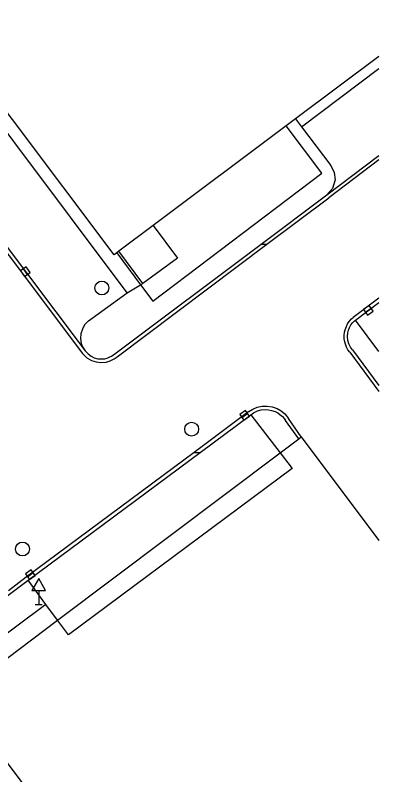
# Model space of a CAD drawing. Extents: x -595546 to -593986, y -1160845 to -1159202.
# Drawn here: x -594017.1 to -593990.8, y -1159495.8 to -1159441 of the extents above; entities that cross this region are included whole.
import ezdxf

# ---------------------------------------------------------------- set-up
doc = ezdxf.new("R2010")
doc.units = 0
for name, color, linetype in [('Level 27', 7, 'Continuous'), ('Level 34', 7, 'Continuous'), ('Specificka linie pasportu komunikaci', 7, 'Continuous'), ('TM - budovy zdene_ betonove - VP', 7, 'Continuous'), ('TM - komunikace - VP', 7, 'Continuous'), ('TM - rozhrani mezi zpev. plochami mezi sebou - VP', 7, 'Continuous'), ('TM - rozhrani ploch obecne - VP', 7, 'Continuous')]:
    doc.layers.add(name, color=color, linetype=linetype)

msp = doc.modelspace()

# ---------------------------------------------------------------- linework, layer by layer
at = {"layer": 'Level 27'}
for p, q in [((-594016.487, -1159459.268), (-594016.193, -1159459.672)), ((-593991.792, -1159462.397), (-593991.388, -1159462.103)), ((-594000.722, -1159469.977), (-594000.318, -1159469.683)), ((-594016.182, -1159481.467), (-594015.778, -1159481.173))]:
    msp.add_line(p, q, dxfattribs=at)
for points in [[(-594016.689, -1159459.415), (-594016.395, -1159459.819), (-594015.991, -1159459.525), (-594016.285, -1159459.121)], [(-593991.645, -1159462.599), (-593991.241, -1159462.305), (-593991.535, -1159461.901), (-593991.939, -1159462.195)], [(-594000.575, -1159470.179), (-594000.171, -1159469.885), (-594000.465, -1159469.481), (-594000.869, -1159469.775)], [(-594016.035, -1159481.669), (-594015.631, -1159481.375), (-594015.925, -1159480.971), (-594016.329, -1159481.265)]]:
    msp.add_lwpolyline(points, close=True, dxfattribs=at)
for centre in [(-594010.81, -1159460.64), (-594004.34, -1159470.82), (-594016.54, -1159479.47)]:
    msp.add_circle(centre, 0.5, dxfattribs=at)
at = {"layer": 'Level 34'}
for p, q in [((-594015.37, -1159482.462), (-594015.37, -1159483.48)), ((-594015.62, -1159483.48), (-594015.12, -1159483.48))]:
    msp.add_line(p, q, dxfattribs=at)
msp.add_lwpolyline([(-594015.87, -1159482.462), (-594014.87, -1159482.462), (-594015.37, -1159481.596)], close=True, dxfattribs=at)
at = {"layer": 'Specificka linie pasportu komunikaci'}
for points in [[(-593999.33, -1159457.48), (-593998.91, -1159457.48)], [(-594008.98, -1159460.98), (-594008.02, -1159460.41)], [(-594008.02, -1159460.41), (-594007.85, -1159460.31)], [(-594000.08, -1159469.79), (-593997.96, -1159472.53)], [(-593997.96, -1159472.53), (-593997.09, -1159473.66), (-594013.22, -1159485.66), (-594014.01, -1159484.6)], [(-594004.16, -1159472.5), (-594003.73, -1159472.5)]]:
    msp.add_lwpolyline(points, dxfattribs=at)
at = {"layer": 'TM - budovy zdene_ betonove - VP'}
for points in [[(-594009.92, -1159458.24), (-594024.61, -1159438.71)], [(-593990.841, -1159443.947), (-593996.85, -1159448.45)], [(-593997.52, -1159448.95), (-594007.12, -1159456.14)], [(-593996.85, -1159448.45), (-593997.52, -1159448.95)], [(-594007.12, -1159456.14), (-594005.36, -1159458.5)], [(-594009.74, -1159458.11), (-594009.92, -1159458.24)], [(-594009.59, -1159457.99), (-594009.74, -1159458.11)], [(-594007.85, -1159460.31), (-594009.59, -1159457.99)], [(-594005.36, -1159458.5), (-594007.85, -1159460.31)], [(-593996.6, -1159471.51), (-593996.43, -1159471.38)], [(-593996.43, -1159471.38), (-593990.841, -1159478.861)], [(-593997.96, -1159472.53), (-593996.6, -1159471.51)], [(-594014.01, -1159484.6), (-593997.96, -1159472.53)], [(-594021.26, -1159490.06), (-594014.01, -1159484.6)], [(-594014.24, -1159499.44), (-594021.26, -1159490.06)]]:
    msp.add_lwpolyline(points, dxfattribs=at)
at = {"layer": 'TM - komunikace - VP'}
for points in [[(-594033.26, -1159436.93), (-594012.02, -1159465.18)], [(-593994.6, -1159453.93), (-593990.841, -1159451.096)], [(-593999.33, -1159457.48), (-593994.6, -1159453.93)], [(-594009.88, -1159465.4), (-593999.33, -1159457.48)], [(-593992.53, -1159462.96), (-593990.841, -1159461.685)], [(-593992.74, -1159465.11), (-593992.88, -1159464.91), (-593993, -1159464.68), (-593993.07, -1159464.43), (-593993.1, -1159464.15), (-593993.07, -1159463.87), (-593993.03, -1159463.69), (-593992.95, -1159463.48), (-593992.85, -1159463.31), (-593992.73, -1159463.15), (-593992.61, -1159463.03), (-593992.53, -1159462.96)], [(-594012.02, -1159465.18), (-594011.81, -1159465.39), (-594011.59, -1159465.57), (-594011.36, -1159465.68), (-594011.1, -1159465.75), (-594010.85, -1159465.76), (-594010.61, -1159465.74), (-594010.43, -1159465.7), (-594010.28, -1159465.64), (-594010.11, -1159465.57), (-594009.88, -1159465.4)], [(-593992.74, -1159465.11), (-593990.841, -1159467.68)], [(-594003.73, -1159472.5), (-594000.08, -1159469.79)], [(-594000.08, -1159469.79), (-593999.87, -1159469.65), (-593999.58, -1159469.51), (-593999.32, -1159469.43), (-593999.04, -1159469.41), (-593998.8, -1159469.42), (-593998.57, -1159469.47), (-593998.31, -1159469.55), (-593998.13, -1159469.65), (-593997.97, -1159469.76), (-593997.79, -1159469.91), (-593997.67, -1159470.05), (-593997.56, -1159470.2)], [(-593996.6, -1159471.51), (-593997.56, -1159470.2)], [(-594016.12, -1159481.71), (-594003.73, -1159472.5)], [(-594019.99, -1159484.6), (-594016.12, -1159481.71)]]:
    msp.add_lwpolyline(points, dxfattribs=at)
at = {"layer": 'TM - rozhrani mezi zpev. plochami mezi sebou - VP'}
for points in [[(-594014.86, -1159483.46), (-594018.96, -1159486.52)], [(-594014.01, -1159484.6), (-594014.86, -1159483.46)]]:
    msp.add_lwpolyline(points, dxfattribs=at)
at = {"layer": 'TM - rozhrani ploch obecne - VP'}
for points in [[(-594039.96, -1159442.2), (-594033.33, -1159437.25), (-594012.21, -1159465.36)], [(-594008.98, -1159460.98), (-594025.28, -1159439.24)], [(-593996.42, -1159449.01), (-593990.841, -1159444.802)], [(-594008.02, -1159460.41), (-594007.13, -1159461.59), (-593994.96, -1159452.36), (-593997.52, -1159448.95)], [(-593996.85, -1159448.45), (-593996.42, -1159449.01)], [(-593996.42, -1159449.01), (-593994.31, -1159451.8), (-593994.05, -1159452.31), (-593994, -1159452.85), (-593994.19, -1159453.46), (-593994.6, -1159453.93)], [(-593990.841, -1159451.409), (-593994.45, -1159454.13)], [(-593998.91, -1159457.48), (-593994.45, -1159454.13)], [(-594007.12, -1159456.14), (-594009.59, -1159457.99)], [(-594009.72, -1159465.6), (-593998.91, -1159457.48)], [(-594009.74, -1159458.11), (-594008.02, -1159460.41)], [(-594011.78, -1159463.02), (-594008.98, -1159460.98)], [(-593990.841, -1159461.371), (-593992.68, -1159462.76)], [(-594011.78, -1159463.02), (-594012.07, -1159463.3), (-594012.22, -1159463.6), (-594012.34, -1159463.95), (-594012.35, -1159464.28), (-594012.31, -1159464.64), (-594012.21, -1159464.88), (-594012.02, -1159465.18)], [(-593992.94, -1159465.27), (-593993.07, -1159465.1), (-593993.18, -1159464.9), (-593993.25, -1159464.7), (-593993.3, -1159464.52), (-593993.34, -1159464.3), (-593993.34, -1159464.07), (-593993.31, -1159463.83), (-593993.27, -1159463.66), (-593993.18, -1159463.41), (-593993.09, -1159463.23), (-593992.97, -1159463.06), (-593992.81, -1159462.87), (-593992.68, -1159462.76)], [(-593990.841, -1159465.219), (-593992.53, -1159462.96)], [(-594012.21, -1159465.36), (-594011.9, -1159465.67), (-594011.55, -1159465.86), (-594011.23, -1159465.97), (-594010.88, -1159466.02), (-594010.5, -1159465.99), (-594010.21, -1159465.89), (-594009.93, -1159465.75), (-594009.72, -1159465.6)], [(-593992.94, -1159465.27), (-593990.841, -1159468.106)], [(-594000.21, -1159469.56), (-593999.93, -1159469.37), (-593999.62, -1159469.24), (-593999.26, -1159469.17), (-593998.9, -1159469.16), (-593998.54, -1159469.22), (-593998.17, -1159469.34), (-593997.89, -1159469.5), (-593997.62, -1159469.73), (-593997.36, -1159470.05)], [(-594000.21, -1159469.56), (-594004.16, -1159472.5)], [(-593996.43, -1159471.38), (-593997.36, -1159470.05)], [(-594004.16, -1159472.5), (-594016.27, -1159481.51), (-594017.55, -1159482.49)], [(-594014.86, -1159483.46), (-594016.12, -1159481.71)]]:
    msp.add_lwpolyline(points, dxfattribs=at)

doc.saveas('drawing.dxf')
